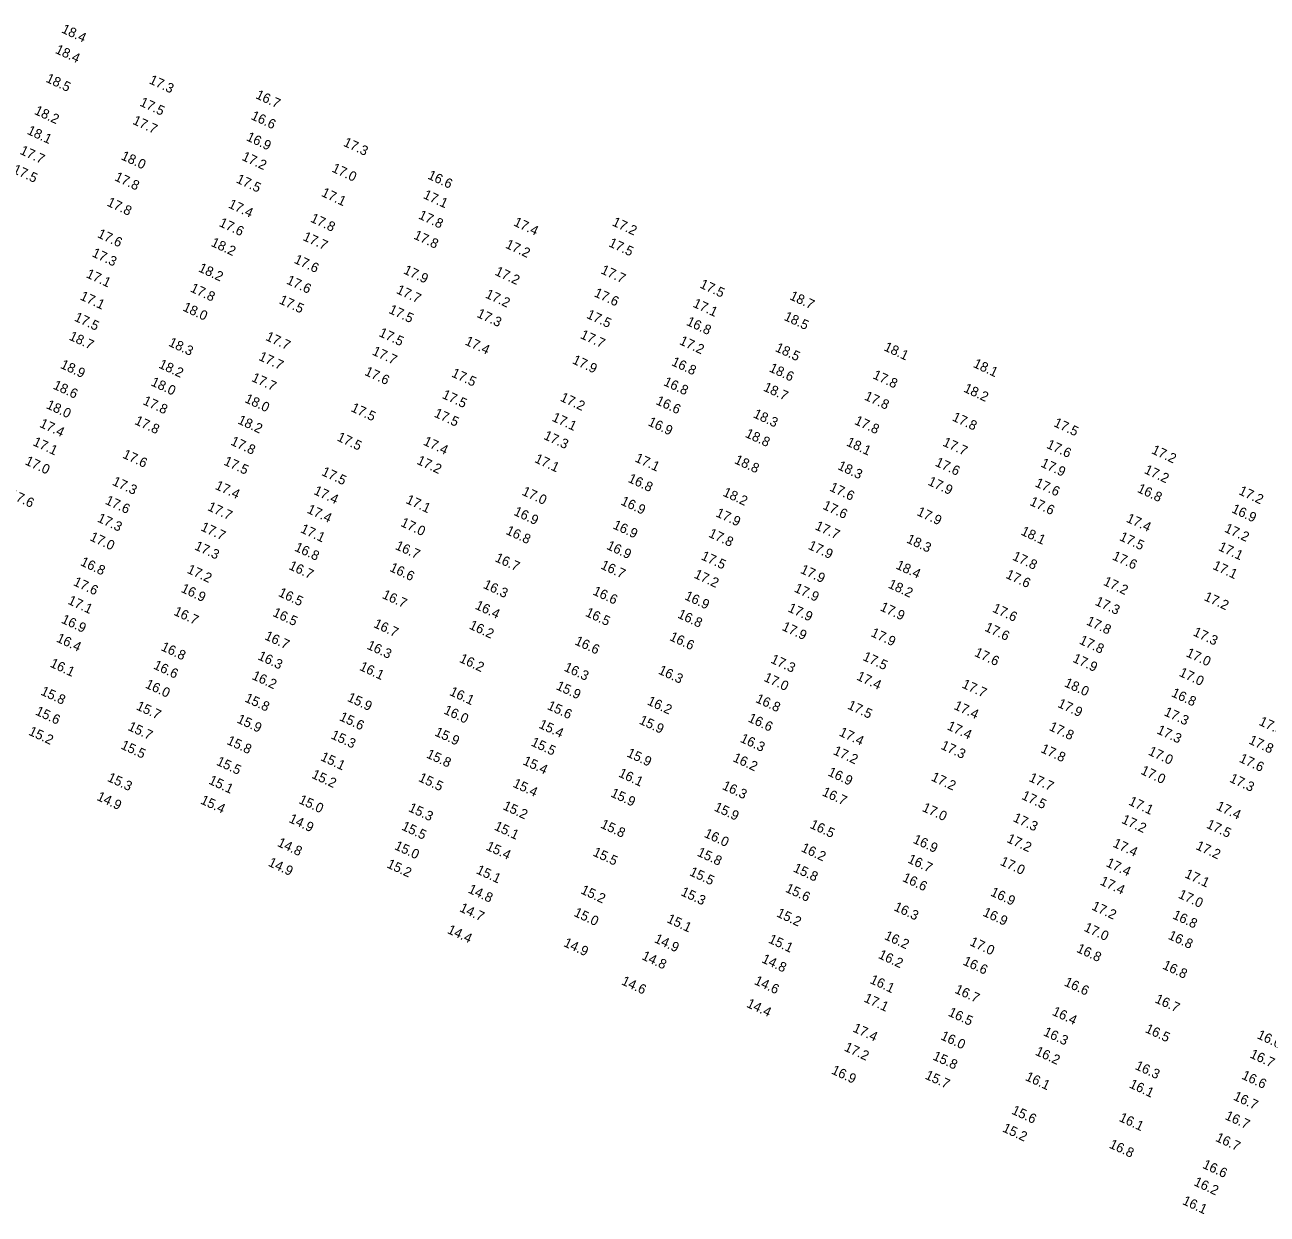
# Model space of a CAD drawing. Extents: x 1023796 to 1112670, y 656573 to 837340.
# Drawn here: x 1063502 to 1064146, y 740684 to 741300 of the extents above; entities that cross this region are included whole.
import ezdxf

# ---------------------------------------------------------------- set-up
doc = ezdxf.new("R2010")
doc.units = 0
doc.layers.add('V-TOPO-SOUN', color=7, linetype='Continuous')

msp = doc.modelspace()

# ---------------------------------------------------------------- texts
at = {"layer": 'V-TOPO-SOUN'}
for s, p in [('18.4 ', (1063521.05, 741296.4)), ('18.4 ', (1063517.82, 741285.76)), ('18.5 ', (1063512.95, 741270.83)), ('17.3 ', (1063566.46, 741270.05)), ('16.7 ', (1063621.66, 741262.32)), ('18.2 ', (1063506.99, 741254.14)), ('17.5 ', (1063561.63, 741258.48)), ('17.7 ', (1063557.92, 741249.02)), ('16.6 ', (1063619.26, 741251.47)), ('18.1 ', (1063503.24, 741243.84)), ('16.9 ', (1063616.86, 741240.49)), ('17.7 ', (1063499.53, 741233.47)), ('17.3 ', (1063667.13, 741237.67)), ('18.0 ', (1063551.91, 741230.65)), ('17.2 ', (1063614.53, 741230.32)), ('17.5 ', (1063495.79, 741223.69)), ('17.0 ', (1063661.14, 741224.28)), ('16.6 ', (1063710.84, 741220.66)), ('17.8 ', (1063548.57, 741219.76)), ('17.5 ', (1063611.59, 741218.65)), ('17.1 ', (1063655.74, 741211.62)), ('17.1 ', (1063708.51, 741210.54)), ('17.8 ', (1063544.6, 741206.63)), ('17.4 ', (1063607.52, 741205.66)), ('17.6 ', (1063602.73, 741196.04)), ('17.8 ', (1063650.06, 741198.33)), ('17.8 ', (1063706.04, 741200)), ('17.4 ', (1063755.36, 741196.35)), ('17.2 ', (1063806.43, 741196.4)), ('17.6 ', (1063539.69, 741190.27)), ('17.7 ', (1063646.17, 741188.79)), ('17.8 ', (1063703.56, 741189.56)), ('18.2 ', (1063598.52, 741185.77)), ('17.2 ', (1063751.11, 741184.81)), ('17.5 ', (1063804.61, 741185.6)), ('17.3 ', (1063536.85, 741180.37)), ('17.6 ', (1063641.59, 741176.99)), ('17.1 ', (1063533.84, 741169.51)), ('18.2 ', (1063592.02, 741172.58)), ('17.9 ', (1063698.28, 741171.52)), ('17.2 ', (1063745.69, 741170.78)), ('17.7 ', (1063800.55, 741171.58)), ('17.6 ', (1063637.63, 741166.23)), ('17.5 ', (1063851.84, 741164.19)), ('17.1 ', (1063530.68, 741158.01)), ('17.8 ', (1063587.81, 741162.13)), ('17.5 ', (1063633.81, 741156.01)), ('17.7 ', (1063694.57, 741161.27)), ('17.2 ', (1063740.69, 741159.01)), ('17.6 ', (1063797.07, 741159.66)), ('18.7 ', (1063898.39, 741158.11)), ('18.0 ', (1063583.9, 741152.26)), ('17.5 ', (1063690.65, 741151.02)), ('17.1 ', (1063848.29, 741154.23)), ('17.5 ', (1063527.69, 741147.04)), ('17.3 ', (1063736.3, 741148.95)), ('17.5 ', (1063793.15, 741148.46)), ('16.8 ', (1063844.9, 741144.82)), ('18.5 ', (1063895.46, 741147.42)), ('18.7 ', (1063524.96, 741137.21)), ('17.7 ', (1063626.85, 741137)), ('17.5 ', (1063685.56, 741139.04)), ('17.7 ', (1063789.92, 741137.99)), ('18.3 ', (1063576.53, 741134.01)), ('17.4 ', (1063730.16, 741134.66)), ('17.2 ', (1063841.28, 741134.84)), ('18.5 ', (1063890.93, 741131.26)), ('18.1 ', (1063947.25, 741131.65)), ('17.7 ', (1063623.23, 741126.67)), ('17.7 ', (1063682.08, 741129.45)), ('17.9 ', (1063785.78, 741124.91)), ('16.8 ', (1063837.17, 741123.95)), ('18.9 ', (1063520.49, 741122.52)), ('18.2 ', (1063571.42, 741122.67)), ('17.6 ', (1063678.14, 741118.92)), ('17.5 ', (1063723.16, 741118.08)), ('18.6 ', (1063887.79, 741120.73)), ('18.1 ', (1063993.53, 741123.01)), ('18.6 ', (1063516.7, 741111.81)), ('18.0 ', (1063567.42, 741113.48)), ('17.7 ', (1063619.55, 741115.74)), ('16.8 ', (1063833.05, 741113.6)), ('17.8 ', (1063941.5, 741117.16)), ('18.0 ', (1063616, 741104.8)), ('17.5 ', (1063718.29, 741106.94)), ('17.2 ', (1063779.49, 741105.5)), ('18.7 ', (1063884.79, 741110.77)), ('17.8 ', (1063937.13, 741106.12)), ('18.2 ', (1063988.59, 741110.21)), ('18.0 ', (1063513.17, 741101.66)), ('17.8 ', (1063563.22, 741103.74)), ('17.5 ', (1063671.06, 741100.11)), ('16.6 ', (1063829.1, 741103.77)), ('17.4 ', (1063509.71, 741091.97)), ('17.8 ', (1063558.99, 741093.44)), ('18.2 ', (1063612.38, 741093.77)), ('17.5 ', (1063714.15, 741097.29)), ('17.1 ', (1063775.25, 741095.13)), ('16.9 ', (1063824.96, 741092.79)), ('18.3 ', (1063879.53, 741096.94)), ('17.8 ', (1063932.01, 741093.45)), ('17.8 ', (1063982.65, 741095.3)), ('17.5 ', (1064035.22, 741092.33)), ('17.3 ', (1063770.95, 741085.71)), ('18.8 ', (1063875.39, 741086.77)), ('17.1 ', (1063506.25, 741082.46)), ('17.8 ', (1063608.71, 741082.76)), ('17.5 ', (1063663.84, 741084.91)), ('17.4 ', (1063708.58, 741082.73)), ('18.1 ', (1063927.79, 741082.33)), ('17.7 ', (1063977.74, 741082.27)), ('17.6 ', (1064031.53, 741081.1)), ('17.0 ', (1063502.17, 741072.56)), ('17.6 ', (1063552.7, 741076)), ('17.5 ', (1063605.15, 741072.41)), ('17.2 ', (1063705.19, 741072.82)), ('17.1 ', (1063766.22, 741073.7)), ('17.1 ', (1063818.23, 741074.07)), ('18.8 ', (1063869.79, 741073.16)), ('17.2 ', (1064085.95, 741078.28)), ('17.5 ', (1063655.84, 741066.99)), ('18.3 ', (1063923.3, 741070.05)), ('17.6 ', (1063973.81, 741071.86)), ('17.9 ', (1064028.55, 741071.42)), ('17.2 ', (1064082.16, 741068)), ('17.3 ', (1063547.39, 741061.96)), ('17.4 ', (1063600.66, 741059.81)), ('16.8 ', (1063814.65, 741063.46)), ('17.9 ', (1063970.07, 741061.96)), ('17.6 ', (1064025.58, 741061.18)), ('17.6 ', (1063494.01, 741055.27)), ('17.4 ', (1063651.76, 741057.15)), ('17.0 ', (1063759.69, 741056.79)), ('18.2 ', (1063863.8, 741056.29)), ('17.6 ', (1063919.11, 741058.92)), ('16.8 ', (1064078.56, 741058.23)), ('17.2 ', (1064131.1, 741057.08)), ('17.6 ', (1063543.72, 741052.1)), ('17.7 ', (1063596.76, 741048.81)), ('17.4 ', (1063648.3, 741047.48)), ('17.1 ', (1063699.52, 741052.51)), ('16.9 ', (1063810.88, 741051.73)), ('17.6 ', (1063915.55, 741049.5)), ('17.6 ', (1064022.83, 741051.5)), ('16.9 ', (1064127.43, 741047.7)), ('17.3 ', (1063539.62, 741042.91)), ('17.0 ', (1063696.8, 741040.62)), ('16.9 ', (1063755.4, 741046.36)), ('17.9 ', (1063860.14, 741045.62)), ('17.9 ', (1063964.35, 741046.24)), ('17.4 ', (1064072.87, 741042.81)), ('17.7 ', (1063593.24, 741038.34)), ('17.1 ', (1063644.89, 741037.36)), ('16.8 ', (1063751.35, 741036.47)), ('16.9 ', (1063806.81, 741039.37)), ('17.8 ', (1063856.4, 741035.02)), ('17.7 ', (1063911.55, 741038.89)), ('18.1 ', (1064018.24, 741036.13)), ('17.2 ', (1064123.72, 741037.63)), ('17.0 ', (1063535.74, 741033.22)), ('17.3 ', (1063590.02, 741028.48)), ('16.8 ', (1063641.83, 741027.82)), ('16.7 ', (1063694.03, 741028.64)), ('16.9 ', (1063803.53, 741028.7)), ('17.9 ', (1063908.01, 741028.74)), ('18.3 ', (1063958.96, 741032.06)), ('17.5 ', (1064069.31, 741033.27)), ('17.1 ', (1064120.57, 741028.08)), ('16.7 ', (1063745.69, 741022.35)), ('17.5 ', (1063852.52, 741023.32)), ('17.8 ', (1064013.85, 741023.15)), ('17.6 ', (1064065.61, 741023.29)), ('16.8 ', (1063530.87, 741020.27)), ('17.2 ', (1063586.12, 741016.36)), ('16.7 ', (1063638.84, 741018.27)), ('16.6 ', (1063691.09, 741017.29)), ('16.7 ', (1063800.47, 741018.57)), ('17.9 ', (1063903.95, 741016.3)), ('18.4 ', (1063953.46, 741018.55)), ('17.1 ', (1064117.65, 741018.35)), ('17.6 ', (1063527.2, 741009.92)), ('16.3 ', (1063739.6, 741008.49)), ('17.2 ', (1063848.85, 741013.8)), ('18.2 ', (1063949.44, 741008.67)), ('17.6 ', (1064010.4, 741013.7)), ('17.2 ', (1064060.96, 741010.09)), ('16.9 ', (1063582.98, 741006.46)), ('16.5 ', (1063633.45, 741004.3)), ('16.7 ', (1063687.26, 741003.27)), ('16.6 ', (1063796.38, 741005.12)), ('16.9 ', (1063843.98, 741002.6)), ('17.9 ', (1063900.79, 741006.61)), ('17.2 ', (1064113.15, 741002.19)), ('17.1 ', (1063524.35, 741000.28)), ('16.4 ', (1063735.41, 740997.7)), ('17.9 ', (1063897.51, 740996.35)), ('17.9 ', (1063945.26, 740996.89)), ('17.6 ', (1064003.49, 740996.19)), ('17.3 ', (1064056.7, 740999.76)), ('16.9 ', (1063520.97, 740990.47)), ('16.7 ', (1063579.23, 740994.57)), ('16.5 ', (1063630.53, 740993.98)), ('16.5 ', (1063792.56, 740994.01)), ('16.8 ', (1063840.33, 740993.12)), ('17.8 ', (1064052.15, 740989.56)), ('16.7 ', (1063682.82, 740988.19)), ('16.2 ', (1063732.32, 740987.43)), ('17.9 ', (1063894.43, 740986.69)), ('17.9 ', (1063940.5, 740983.51)), ('17.6 ', (1063999.48, 740986.33)), ('17.3 ', (1064107.47, 740983.9)), ('16.4 ', (1063518.42, 740980.69)), ('16.8 ', (1063572.61, 740976.23)), ('16.7 ', (1063626.34, 740981.89)), ('16.3 ', (1063679.33, 740977)), ('16.6 ', (1063787.06, 740979.25)), ('16.6 ', (1063836.16, 740981.46)), ('17.8 ', (1064048.48, 740979.64)), ('16.3 ', (1063622.82, 740971.5)), ('16.2 ', (1063727.25, 740970.14)), ('17.3 ', (1063888.55, 740969.79)), ('17.5 ', (1063936.3, 740971.15)), ('17.6 ', (1063994.17, 740973.27)), ('17.9 ', (1064045.08, 740970.22)), ('17.0 ', (1064103.84, 740973.08)), ('16.1 ', (1063515.13, 740967.69)), ('16.6 ', (1063568.71, 740966.71)), ('16.1 ', (1063675.47, 740966.01)), ('16.3 ', (1063781.48, 740965.63)), ('16.3 ', (1063830.33, 740964.1)), ('17.0 ', (1064100.24, 740962.93)), ('16.0 ', (1063564.47, 740956.83)), ('16.2 ', (1063619.77, 740961.27)), ('17.0 ', (1063885.02, 740960.34)), ('17.4 ', (1063933.1, 740960.96)), ('17.7 ', (1063987.69, 740956.88)), ('18.0 ', (1064040.74, 740957.53)), ('15.8 ', (1063510.28, 740953.22)), ('16.1 ', (1063722.14, 740953.01)), ('15.9 ', (1063777.36, 740955.99)), ('16.8 ', (1064096.23, 740952.35)), ('15.7 ', (1063559.78, 740945.54)), ('15.8 ', (1063616.02, 740949.64)), ('15.9 ', (1063669.17, 740949.95)), ('15.6 ', (1063772.78, 740945.72)), ('16.2 ', (1063824.59, 740948.12)), ('16.8 ', (1063880.77, 740949.34)), ('17.5 ', (1063928.39, 740945.94)), ('17.4 ', (1063983.55, 740945.74)), ('17.9 ', (1064037.31, 740946.83)), ('15.6 ', (1063507.54, 740942.87)), ('15.9 ', (1063611.97, 740938.75)), ('15.6 ', (1063665.06, 740939.93)), ('16.0 ', (1063719.13, 740943.45)), ('15.9 ', (1063820.4, 740938.18)), ('16.6 ', (1063876.82, 740939.28)), ('17.3 ', (1064092.42, 740942.49)), ('17.5 ', (1064141.6, 740937.53)), ('15.2 ', (1063504.01, 740932.43)), ('15.7 ', (1063555.47, 740934.88)), ('15.9 ', (1063714.45, 740932.05)), ('15.4 ', (1063768.4, 740936.03)), ('17.4 ', (1063924.02, 740932)), ('17.4 ', (1063979.99, 740935.2)), ('17.8 ', (1064032.84, 740934.84)), ('17.3 ', (1064088.69, 740933.13)), ('15.5 ', (1063551.79, 740925.26)), ('15.8 ', (1063606.73, 740927.62)), ('15.3 ', (1063660.7, 740930.53)), ('15.5 ', (1063764.37, 740926.82)), ('16.3 ', (1063872.78, 740928.74)), ('17.3 ', (1063976.75, 740925.12)), ('17.8 ', (1064136.29, 740927.88)), ('15.1 ', (1063655.3, 740919.19)), ('15.8 ', (1063710.13, 740920.63)), ('15.9 ', (1063814.01, 740921.17)), ('16.2 ', (1063868.96, 740918.72)), ('17.2 ', (1063920.99, 740922.34)), ('17.8 ', (1064028.54, 740923.4)), ('17.0 ', (1064084.26, 740922.08)), ('17.6 ', (1064131.38, 740918.38)), ('15.5 ', (1063601.32, 740916.85)), ('15.4 ', (1063760.15, 740917.09)), ('17.0 ', (1064080.34, 740912.13)), ('15.3 ', (1063544.85, 740908.45)), ('15.1 ', (1063597.31, 740907.07)), ('15.2 ', (1063650.69, 740910.07)), ('15.5 ', (1063706.05, 740908.4)), ('15.4 ', (1063754.97, 740905.45)), ('16.1 ', (1063809.71, 740910.77)), ('16.9 ', (1063918.21, 740911.31)), ('17.2 ', (1063971.73, 740908.74)), ('17.7 ', (1064022.41, 740908.42)), ('17.3 ', (1064126.37, 740908.04)), ('14.9 ', (1063539.34, 740898.62)), ('15.9 ', (1063805.65, 740900.42)), ('16.3 ', (1063863.47, 740904.24)), ('16.7 ', (1063915.23, 740901)), ('17.5 ', (1064018.61, 740899.11)), ('15.4 ', (1063593.07, 740896.79)), ('15.0 ', (1063643.99, 740896.98)), ('15.3 ', (1063700.84, 740892.81)), ('15.2 ', (1063749.81, 740893.79)), ('15.9 ', (1063859.28, 740893.12)), ('17.0 ', (1063967.08, 740892.89)), ('17.1 ', (1064074.09, 740896.16)), ('17.4 ', (1064119.45, 740893.69)), ('14.9 ', (1063638.9, 740887.15)), ('17.3 ', (1064014.18, 740887.6)), ('17.2 ', (1064070.43, 740886.73)), ('15.5 ', (1063697.3, 740883.23)), ('15.1 ', (1063745.32, 740883.23)), ('15.8 ', (1063800.4, 740884.27)), ('16.0 ', (1063854.1, 740879.49)), ('16.5 ', (1063908.92, 740884.14)), ('17.5 ', (1064114.37, 740884.21)), ('14.8 ', (1063632.93, 740874.74)), ('15.0 ', (1063693.62, 740873.1)), ('15.4 ', (1063741.08, 740872.85)), ('16.9 ', (1063962.34, 740876.42)), ('17.2 ', (1064010.94, 740876.8)), ('17.4 ', (1064065.92, 740874.41)), ('17.2 ', (1064108.88, 740873.13)), ('15.5 ', (1063796.43, 740869.8)), ('15.8 ', (1063850.46, 740869.74)), ('16.2 ', (1063904.35, 740872.04)), ('14.9 ', (1063628.19, 740864.49)), ('15.2 ', (1063689.65, 740863.66)), ('15.1 ', (1063735.97, 740860.6)), ('15.8 ', (1063900.27, 740861.54)), ('16.7 ', (1063959.56, 740866.2)), ('17.0 ', (1064007.5, 740864.99)), ('17.4 ', (1064062.39, 740864.27)), ('15.5 ', (1063846.49, 740859.61)), ('16.6 ', (1063956.84, 740856.57)), ('17.4 ', (1064059.26, 740854.77)), ('17.1 ', (1064103.18, 740858.5)), ('14.8 ', (1063731.76, 740850.62)), ('15.2 ', (1063790.13, 740850.21)), ('15.3 ', (1063842.02, 740849.23)), ('15.6 ', (1063896.19, 740851.05)), ('16.9 ', (1064002.48, 740849.09)), ('17.0 ', (1064099.81, 740847.93)), ('14.7 ', (1063727.34, 740840.92)), ('16.3 ', (1063952.41, 740841.43)), ('17.2 ', (1064054.9, 740841.84)), ('15.0 ', (1063786.57, 740838.51)), ('15.1 ', (1063834.78, 740835.23)), ('15.2 ', (1063891.62, 740838.23)), ('16.9 ', (1063998.52, 740838.63)), ('16.8 ', (1064096.84, 740837.23)), ('14.4 ', (1063721.01, 740829.61)), ('17.0 ', (1064050.93, 740830.78)), ('14.9 ', (1063781.24, 740822.85)), ('14.9 ', (1063828.27, 740824.89)), ('15.1 ', (1063887.4, 740824.69)), ('16.2 ', (1063947.51, 740826.49)), ('17.0 ', (1063991.73, 740823.34)), ('16.8 ', (1064094.56, 740826.65)), ('14.8 ', (1063821.78, 740816.06)), ('16.2 ', (1063944.36, 740816.69)), ('16.8 ', (1064047.1, 740819.87)), ('14.8 ', (1063883.93, 740814.47)), ('16.6 ', (1063988.2, 740813.3)), ('16.8 ', (1064091.64, 740811.2)), ('14.6 ', (1063811.23, 740803.04)), ('14.6 ', (1063880.09, 740803.19)), ('16.1 ', (1063939.99, 740803.72)), ('16.6 ', (1064040.7, 740802.45)), ('16.7 ', (1063983.97, 740798.68)), ('14.4 ', (1063876.07, 740791.35)), ('17.1 ', (1063936.9, 740794.13)), ('16.7 ', (1064087.71, 740793.7)), ('16.5 ', (1063980.57, 740786.81)), ('16.4 ', (1064034.46, 740787.23)), ('17.4 ', (1063931.12, 740778.62)), ('16.3 ', (1064029.9, 740776.64)), ('16.5 ', (1064082.64, 740778.27)), ('16.0 ', (1063976.65, 740774.58)), ('16.6 ', (1064140.61, 740775.12)), ('17.2 ', (1063926.7, 740768.72)), ('15.8 ', (1063972.56, 740764.11)), ('16.2 ', (1064025.69, 740766.56)), ('16.7 ', (1064136.91, 740765.14)), ('16.3 ', (1064077.4, 740759.14)), ('16.9 ', (1063920.05, 740756.8)), ('15.7 ', (1063968.58, 740754.17)), ('16.1 ', (1064020.54, 740753.43)), ('16.6 ', (1064132.65, 740754.14)), ('16.1 ', (1064074.41, 740749.58)), ('16.7 ', (1064128.34, 740743.27)), ('15.6 ', (1064013.42, 740736.01)), ('16.1 ', (1064069.1, 740732.24)), ('16.7 ', (1064124.02, 740733.19)), ('15.2 ', (1064008.68, 740726.81)), ('16.8 ', (1064064.01, 740718.4)), ('16.7 ', (1064119.11, 740721.87)), ('16.6 ', (1064112.37, 740707.93)), ('16.2 ', (1064107.86, 740698.92)), ('16.1 ', (1064101.93, 740689.16))]:
    msp.add_text(s, height=5, rotation=335, dxfattribs=at).set_placement(p)

doc.saveas('drawing.dxf')
